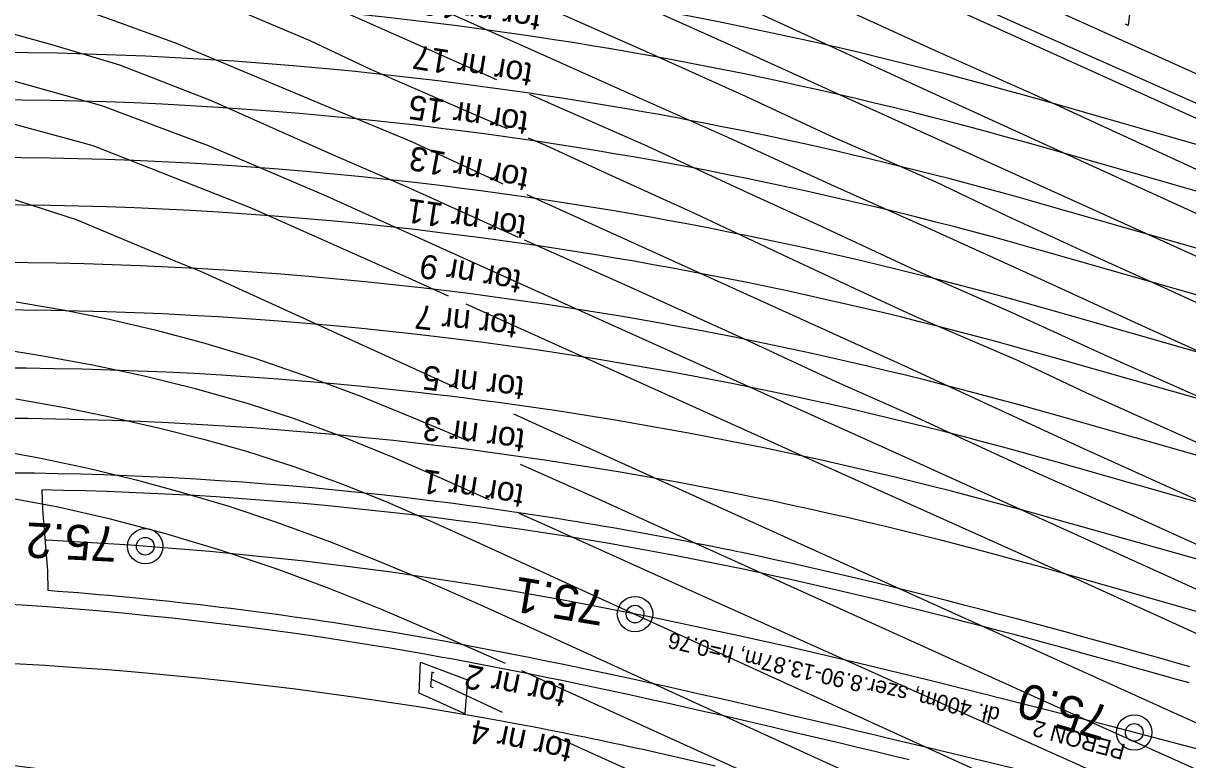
# Model space of a CAD drawing. Extents: x 6541740 to 6566395, y 5525066 to 5530361.
# Drawn here: x 6553961 to 6554019, y 5525344.8 to 5525381.4 of the extents above; entities that cross this region are included whole.
import ezdxf

# ---------------------------------------------------------------- set-up
doc = ezdxf.new("R2010")
doc.units = 0
for name, color, linetype in [('Domyślna', 7, 'Continuous'), ('TOR_PRZEK_P-komponent', 7, 'Continuous'), ('TOR_PRZEK_P-pomoc', 7, 'Continuous'), ('TOR_PS_OPIS_O-opisy odwodnienia', 7, 'Continuous'), ('TOR_PS_OPIS_T-ukresy', 7, 'Continuous'), ('TOR_PS_T-rowy otwarte nieumocnione', 7, 'Continuous'), ('TOR_PS_T-wypelnienia', 7, 'Continuous'), ('TOR_RAMKI-ramka+tabelka 1', 7, 'Continuous')]:
    doc.layers.add(name, color=color, linetype=linetype)

# ---------------------------------------------------------------- blocks, each defined once
blk = doc.blocks.new('4010_1')
at = {"layer": 'Domyślna'}
for radius in [0.75, 0.375]:
    blk.add_circle((0, 0), radius, dxfattribs=at)

msp = doc.modelspace()

# ---------------------------------------------------------------- linework, layer by layer
at = {"layer": 'TOR_PRZEK_P-komponent'}
for p, q in [((6554023.156, 5525374.343), (6554011.756, 5525377.599)), ((6554022.974, 5525372.071), (6554011.872, 5525375.242)), ((6554024.565, 5525368.78), (6554012.014, 5525372.364)), ((6554025.393, 5525366.219), (6554012.129, 5525370.007)), ((6554027.394, 5525362.81), (6554012.271, 5525367.129)), ((6554029.561, 5525359.868), (6554012.388, 5525364.772)), ((6554031.931, 5525356.354), (6554012.53, 5525361.894)), ((6554030.348, 5525354.483), (6554012.646, 5525359.538)), ((6554047.179, 5525346.951), (6554011.927, 5525356.865)), ((6554051.702, 5525342.928), (6554012.451, 5525354.136))]:
    msp.add_line(p, q, dxfattribs=at)
for points in [[(6554019.135, 5525349.386), (6554018.274, 5525349.629), (6554017.412, 5525349.872), (6554016.551, 5525350.113), (6554015.69, 5525350.353), (6554014.829, 5525350.592), (6554013.967, 5525350.829), (6554013.106, 5525351.065), (6554012.245, 5525351.299), (6554011.383, 5525351.532), (6554010.521, 5525351.762), (6554009.66, 5525351.991), (6554008.798, 5525352.217), (6554007.936, 5525352.441), (6554007.075, 5525352.663), (6554006.213, 5525352.882), (6554005.351, 5525353.098), (6554004.489, 5525353.311), (6554003.627, 5525353.522), (6554002.764, 5525353.73), (6554001.902, 5525353.934), (6554001.04, 5525354.135), (6554000.177, 5525354.332), (6553999.315, 5525354.526), (6553998.452, 5525354.716), (6553997.59, 5525354.903), (6553996.727, 5525355.085)], [(6553982.307, 5525349.769), (6553981.867, 5525349.849), (6553981.004, 5525350.003), (6553980.141, 5525350.154), (6553979.278, 5525350.301), (6553978.415, 5525350.443)], [(6554005.155, 5525344.747), (6554004.293, 5525344.953), (6554003.431, 5525345.159), (6554002.569, 5525345.365), (6554001.706, 5525345.57), (6554000.844, 5525345.774), (6553999.982, 5525345.978), (6553999.12, 5525346.18), (6553998.257, 5525346.382), (6553997.395, 5525346.583), (6553996.533, 5525346.782), (6553995.67, 5525346.98), (6553994.808, 5525347.176), (6553993.945, 5525347.371), (6553993.083, 5525347.564), (6553992.22, 5525347.755), (6553991.358, 5525347.944), (6553990.495, 5525348.13), (6553989.633, 5525348.315), (6553988.77, 5525348.497), (6553987.907, 5525348.676), (6553987.044, 5525348.853), (6553986.182, 5525349.027), (6553982.307, 5525349.769)]]:
    msp.add_lwpolyline(points, dxfattribs=at)
for centre, major_axis, start_param, end_param in [((6553986.869, 5524675.408), (-38.482, 709.537), 6.191398, 6.438521), ((6553986.985, 5524673.052), (-38.482, 709.537), 6.191509, 6.438521), ((6553986.869, 5524675.408), (-38.482, 709.537), 6.108872, 6.191398), ((6553987.127, 5524670.174), (-38.482, 709.537), 6.17976, 6.438521), ((6553986.985, 5524673.052), (-38.482, 709.537), 6.108872, 6.191509), ((6553987.242, 5524667.817), (-38.482, 709.537), 6.191811, 6.438521), ((6553987.127, 5524670.174), (-38.482, 709.537), 6.108872, 6.17976), ((6553987.384, 5524664.939), (-38.482, 709.537), 6.192371, 6.438521), ((6553987.242, 5524667.817), (-38.482, 709.537), 6.108872, 6.191811), ((6553987.501, 5524662.582), (-38.482, 709.537), 6.192658, 6.438521), ((6553987.384, 5524664.939), (-38.482, 709.537), 6.108872, 6.192371), ((6553987.643, 5524659.704), (-38.482, 709.537), 6.19216, 6.438521), ((6553987.501, 5524662.582), (-38.482, 709.537), 6.108872, 6.192658), ((6553987.759, 5524657.347), (-38.482, 709.537), 6.193444, 6.438521), ((6553987.643, 5524659.704), (-38.482, 709.537), 6.108872, 6.19216), ((6553987.842, 5524654.448), (-38.482, 709.537), 6.193179, 6.438521), ((6553987.759, 5524657.347), (-38.482, 709.537), 6.108872, 6.193444), ((6553987.564, 5524651.946), (-38.482, 709.537), 6.191897, 6.438521), ((6553987.842, 5524654.448), (-38.482, 709.537), 6.11108, 6.193402), ((6553986.453, 5524673.703), (-37.155, 685.071), 6.189085, 6.399235), ((6553987.564, 5524651.946), (-38.482, 709.537), 6.108872, 6.191897), ((6553986.453, 5524673.703), (-37.155, 685.071), 6.148157, 6.189085), ((6553976.51, 5524667.507), (-37.155, 685.071), 6.171865, 6.399235), ((6553979.21, 5524639.973), (-38.482, 709.537), 6.164359, 6.438521), ((6553964.109, 5524758.319), (-31.847, 587.203), 6.159934, 6.438521), ((6553979.21, 5524639.973), (-38.482, 709.537), 6.132579, 6.164359), ((6553964.288, 5524755.454), (-31.847, 587.203), 6.159934, 6.438521)]:
    msp.add_ellipse(centre, major_axis=major_axis, ratio=0.510219, start_param=start_param, end_param=end_param, dxfattribs=at)
at = {"layer": 'TOR_PRZEK_P-pomoc'}
for p, q in [((6553997.577, 5525354.088), (6553996.715, 5525354.27)), ((6553998.438, 5525353.902), (6553997.577, 5525354.088)), ((6553999.3, 5525353.712), (6553998.438, 5525353.902)), ((6554000.161, 5525353.518), (6553999.3, 5525353.712)), ((6554001.023, 5525353.321), (6554000.161, 5525353.518)), ((6554001.884, 5525353.12), (6554001.023, 5525353.321)), ((6554002.746, 5525352.916), (6554001.884, 5525353.12)), ((6554003.607, 5525352.708), (6554002.746, 5525352.916)), ((6554004.468, 5525352.498), (6554003.607, 5525352.708)), ((6554005.33, 5525352.285), (6554004.468, 5525352.498)), ((6554006.191, 5525352.069), (6554005.33, 5525352.285)), ((6554007.052, 5525351.85), (6554006.191, 5525352.069)), ((6554007.913, 5525351.628), (6554007.052, 5525351.85)), ((6553979.281, 5525351.117), (6553978.418, 5525351.26)), ((6554008.775, 5525351.404), (6554007.913, 5525351.628)), ((6554009.636, 5525351.178), (6554008.775, 5525351.404)), ((6553980.145, 5525350.971), (6553979.281, 5525351.117)), ((6553981.009, 5525350.82), (6553980.145, 5525350.971)), ((6553981.873, 5525350.666), (6553981.009, 5525350.82)), ((6554010.497, 5525350.95), (6554009.636, 5525351.178)), ((6554011.358, 5525350.72), (6554010.497, 5525350.95)), ((6554012.219, 5525350.487), (6554011.358, 5525350.72)), ((6553982.737, 5525350.508), (6553981.873, 5525350.666)), ((6553983.601, 5525350.346), (6553982.737, 5525350.508)), ((6553984.465, 5525350.181), (6553983.601, 5525350.346)), ((6553985.328, 5525350.013), (6553984.465, 5525350.181)), ((6554013.08, 5525350.253), (6554012.219, 5525350.487)), ((6554013.941, 5525350.017), (6554013.08, 5525350.253)), ((6553986.192, 5525349.842), (6553985.328, 5525350.013)), ((6553987.055, 5525349.668), (6553986.192, 5525349.842)), ((6553987.919, 5525349.491), (6553987.055, 5525349.668)), ((6554014.802, 5525349.78), (6554013.941, 5525350.017)), ((6554015.663, 5525349.541), (6554014.802, 5525349.78)), ((6554016.524, 5525349.301), (6554015.663, 5525349.541)), ((6553988.782, 5525349.312), (6553987.919, 5525349.491)), ((6553989.645, 5525349.13), (6553988.782, 5525349.312)), ((6553990.509, 5525348.945), (6553989.645, 5525349.13)), ((6553991.372, 5525348.758), (6553990.509, 5525348.945)), ((6554017.385, 5525349.06), (6554016.524, 5525349.301)), ((6554018.246, 5525348.818), (6554017.385, 5525349.06)), ((6553992.235, 5525348.569), (6553991.372, 5525348.758)), ((6553993.098, 5525348.378), (6553992.235, 5525348.569)), ((6553993.961, 5525348.185), (6553993.098, 5525348.378)), ((6554019.107, 5525348.575), (6554018.246, 5525348.818)), ((6553994.824, 5525347.991), (6553993.961, 5525348.185)), ((6553995.687, 5525347.794), (6553994.824, 5525347.991)), ((6553996.549, 5525347.596), (6553995.687, 5525347.794)), ((6553997.412, 5525347.397), (6553996.549, 5525347.596)), ((6553998.275, 5525347.196), (6553997.412, 5525347.397)), ((6553999.137, 5525346.994), (6553998.275, 5525347.196)), ((6554000, 5525346.792), (6553999.137, 5525346.994)), ((6554000.862, 5525346.588), (6554000, 5525346.792)), ((6554001.725, 5525346.383), (6554000.862, 5525346.588)), ((6554002.587, 5525346.178), (6554001.725, 5525346.383)), ((6554003.45, 5525345.973), (6554002.587, 5525346.178)), ((6554004.312, 5525345.767), (6554003.45, 5525345.973)), ((6554005.174, 5525345.561), (6554004.312, 5525345.767)), ((6554006.036, 5525345.354), (6554005.174, 5525345.561)), ((6554062.556, 5525331.827), (6554006.036, 5525345.354))]:
    msp.add_line(p, q, dxfattribs=at)
for points in [[(6553961.905, 5525358.188), (6553961.941, 5525357.209), (6553962.182, 5525354.154), (6553962.202, 5525353.176)], [(6554062.613, 5525333.983), (6554024.165, 5525344.073), (6554019.859, 5525345.202), (6554015.125, 5525346.433), (6554010.396, 5525347.643), (6554006.114, 5525348.711), (6554002.667, 5525349.547), (6553999.211, 5525350.355), (6553996.664, 5525350.926), (6553992.293, 5525351.849), (6553988.001, 5525352.678), (6553985.366, 5525353.146), (6553983.667, 5525353.429), (6553979.333, 5525354.087), (6553978.425, 5525354.213), (6553974.997, 5525354.643), (6553970.283, 5525355.13), (6553966.328, 5525355.443), (6553962.15, 5525355.68), (6553962.061, 5525355.682)]]:
    msp.add_lwpolyline(points, dxfattribs=at)
for centre, major_axis, start_param, end_param in [((6553986.49, 5524673.698), (-37.111, 684.251), 6.148158, 6.247367), ((6553976.51, 5524667.507), (-37.199, 685.89), 6.171865, 6.217952)]:
    msp.add_ellipse(centre, major_axis=major_axis, ratio=0.510219, start_param=start_param, end_param=end_param, dxfattribs=at)
at = {"layer": 'TOR_PS_OPIS_T-ukresy'}
msp.add_lwpolyline([(6553960.617, 5525362.729), (6553963.056, 5525362.29), (6553965.386, 5525361.818), (6553967.794, 5525361.267), (6553969.962, 5525360.718), (6553972.106, 5525360.114), (6553974.476, 5525359.361), (6553976.865, 5525358.487), (6553979.132, 5525357.575), (6553981.269, 5525356.652), (6553983.331, 5525355.729), (6553994.297, 5525350.713), (6554006.088, 5525345.33), (6554010.612, 5525343.275), (6554017.908, 5525339.941), (6554020.179, 5525338.914)], dxfattribs=at)
at = {"layer": 'TOR_PS_T-rowy otwarte nieumocnione'}
for points in [[(6553890.494, 5525379.006), (6553902.523, 5525386.023), (6553907.119, 5525388.536), (6553911.973, 5525390.882), (6553918.611, 5525393.469), (6553922.372, 5525394.66), (6553926.251, 5525395.601), (6553927.133, 5525395.841), (6553931.037, 5525396.528), (6553935.666, 5525397.188), (6553940.269, 5525397.508), (6553944.552, 5525397.443), (6553948.785, 5525397.169), (6553954.399, 5525396.452), (6553961.573, 5525394.83), (6553966.551, 5525393.33), (6553971.76, 5525391.323), (6553976.326, 5525389.246), (6553985.003, 5525385.326), (6553988.769, 5525383.718), (6553996.081, 5525380.426)], [(6553956.734, 5525391.297), (6553963.6, 5525389.582), (6553967.469, 5525388.249), (6553974.796, 5525385.162), (6553979.717, 5525383.067), (6553985.973, 5525380.279)], [(6553957.365, 5525389.003), (6553962.933, 5525387.444), (6553968.996, 5525385.523), (6553974.601, 5525383.062), (6553984.569, 5525378.63)], [(6553922.167, 5525385.403), (6553923.095, 5525385.699), (6553926.46, 5525386.524), (6553929.109, 5525387.116), (6553933.188, 5525387.86), (6553936.1, 5525388.211), (6553938.563, 5525388.392), (6553941.711, 5525388.53), (6553944.608, 5525388.489), (6553946.333, 5525388.347), (6553950.275, 5525387.926), (6553953.765, 5525387.49), (6553955.823, 5525386.973), (6553958.504, 5525386.526), (6553962.111, 5525385.613), (6553964.965, 5525384.64), (6553968.681, 5525383.347), (6553971.183, 5525382.3), (6553975.271, 5525380.582), (6553978.329, 5525379.139), (6553983.289, 5525376.968), (6553985.099, 5525376.189)], [(6554026.155, 5525373.591), (6554020.683, 5525376.136), (6554006.613, 5525382.506), (6553993.509, 5525388.387)], [(6553994.789, 5525385.406), (6554006.437, 5525380.086), (6554011.388, 5525377.882), (6554024.143, 5525372.017), (6554041.481, 5525364.324), (6554057.888, 5525356.834), (6554063.29, 5525354.375), (6554071.212, 5525350.543), (6554073.626, 5525348.999), (6554076.156, 5525347.37), (6554080.209, 5525344.347)], [(6553984.907, 5525373.429), (6553980.345, 5525375.523), (6553976.514, 5525377.127), (6553970.456, 5525379.664), (6553968.622, 5525380.431), (6553965.56, 5525381.534), (6553961.992, 5525382.819), (6553959.4, 5525383.397)], [(6553994.607, 5525383.35), (6554006.265, 5525377.989), (6554020.346, 5525371.564), (6554023.876, 5525369.917), (6554041.285, 5525362.116), (6554054.9, 5525355.87), (6554057.605, 5525354.66), (6554071.298, 5525348.565), (6554076.059, 5525346.512), (6554080.209, 5525344.347)], [(6554016.031, 5525382.094), (6554016.153, 5525382.015), (6554016.061, 5525381.32), (6554015.939, 5525381.398)], [(6553987.858, 5525381.876), (6553992.146, 5525379.974), (6553996.995, 5525377.801), (6554001.253, 5525375.809), (6554006.482, 5525373.545), (6554010.017, 5525371.849), (6554013.695, 5525370.157), (6554018.034, 5525368.197), (6554023.123, 5525365.857), (6554028.226, 5525363.572), (6554032.831, 5525361.535), (6554036.321, 5525359.969), (6554038.782, 5525358.881), (6554045.577, 5525355.708), (6554050.121, 5525353.792), (6554054.801, 5525351.527), (6554060.07, 5525349.165), (6554064.441, 5525347.262), (6554068.386, 5525345.435), (6554073.375, 5525343.276), (6554078.221, 5525341.066), (6554082.94, 5525338.898), (6554085.768, 5525337.711)], [(6553982.272, 5525370.035), (6553978.229, 5525371.861), (6553976.093, 5525372.821), (6553970.184, 5525375.352), (6553969.9, 5525375.454), (6553964.898, 5525377.319), (6553958.719, 5525379.055), (6553953.55, 5525380.165), (6553950.049, 5525380.638), (6553945.717, 5525381.035), (6553942.828, 5525381.064), (6553940.587, 5525381.137), (6553938.64, 5525380.988), (6553936.544, 5525380.941), (6553932.397, 5525380.385), (6553928.676, 5525379.699), (6553923.767, 5525378.398), (6553920.094, 5525377.237), (6553916.858, 5525375.923), (6553911.62, 5525373.672), (6553909.119, 5525372.4), (6553905.349, 5525370.421), (6553899.129, 5525366.897), (6553895.23, 5525364.611)], [(6553958.827, 5525381.359), (6553962.341, 5525380.395), (6553965.779, 5525379.364), (6553970.351, 5525377.581), (6553976.312, 5525374.934), (6553980.182, 5525373.254), (6553985.649, 5525370.784)], [(6553985.973, 5525380.279), (6553991.241, 5525377.928), (6553996.179, 5525375.727), (6554001.421, 5525373.327), (6554006.078, 5525371.254), (6554011.719, 5525368.688), (6554016.572, 5525366.463), (6554021.22, 5525364.348), (6554027.917, 5525361.33), (6554033.278, 5525358.922), (6554038.626, 5525356.448), (6554045.284, 5525353.429), (6554049.912, 5525351.343), (6554054.21, 5525349.428), (6554058.938, 5525347.303), (6554065.22, 5525344.455), (6554069.776, 5525342.331), (6554074.442, 5525340.236), (6554078.591, 5525338.444)], [(6553996.081, 5525380.426), (6554006.058, 5525375.901), (6554023.056, 5525368.207), (6554028.239, 5525365.848), (6554034.53, 5525362.982), (6554041.185, 5525359.942), (6554044.679, 5525358.382), (6554053.188, 5525354.581), (6554057.442, 5525352.554), (6554060.988, 5525351.013), (6554064.616, 5525349.387), (6554070.141, 5525346.872), (6554076.058, 5525344.235), (6554080.482, 5525342.232), (6554085.938, 5525339.799)], [(6553980.387, 5525368.654), (6553972.398, 5525372.216), (6553964.459, 5525375.335), (6553958.718, 5525376.886), (6553954.339, 5525377.822), (6553950.419, 5525378.398), (6553946.142, 5525378.833), (6553941.603, 5525378.986), (6553937.019, 5525378.727), (6553932.075, 5525377.91), (6553927.804, 5525377.202), (6553923.31, 5525376.066), (6553920.124, 5525374.995), (6553914.661, 5525372.681), (6553909.104, 5525369.79), (6553905.687, 5525368.221), (6553903.13, 5525367.299), (6553895.23, 5525364.611), (6553885.29, 5525361.124)], [(6553986.218, 5525377.897), (6553987.151, 5525377.483), (6553991.925, 5525375.396), (6553997.126, 5525372.982), (6554000.54, 5525371.425), (6554005.438, 5525369.16), (6554010.232, 5525367.038), (6554015.215, 5525364.767), (6554020.768, 5525362.312), (6554024.397, 5525360.564), (6554027.654, 5525359.234), (6554032.724, 5525356.855), (6554038.32, 5525354.285), (6554045.078, 5525351.242), (6554049.079, 5525349.369), (6554055.849, 5525346.329), (6554060.996, 5525344.027), (6554063.778, 5525342.796), (6554067.914, 5525340.902), (6554072.07, 5525339.882), (6554074.402, 5525339.349), (6554078.591, 5525338.444)], [(6553879.798, 5525356.84), (6553883.789, 5525358.268), (6553896.379, 5525362.793), (6553910.712, 5525367.948), (6553917.281, 5525370.343), (6553928.126, 5525373.895), (6553932.183, 5525374.785), (6553937.136, 5525375.561), (6553941.735, 5525375.751), (6553946.189, 5525375.521), (6553948.079, 5525375.423), (6553953.009, 5525374.541), (6553955.174, 5525374.128), (6553957.586, 5525373.602), (6553963.621, 5525371.654), (6553968.575, 5525369.579), (6553969.809, 5525369.081), (6553980.715, 5525364.125)], [(6553986.15, 5525375.737), (6553987.015, 5525375.364), (6553990.338, 5525373.844), (6553994.472, 5525371.956), (6553999.13, 5525369.775), (6554002.686, 5525368.114), (6554005.47, 5525366.83), (6554010.575, 5525364.634), (6554013.958, 5525363.041), (6554018.144, 5525361.163), (6554023.279, 5525358.865), (6554027.555, 5525356.924), (6554033.066, 5525354.464), (6554038.205, 5525352.113), (6554044.391, 5525349.254), (6554048.922, 5525347.207), (6554053.5, 5525345.239), (6554058.781, 5525343.247), (6554063.724, 5525341.835), (6554067.914, 5525340.902)], [(6554095.837, 5525330.69), (6554093.599, 5525331.694), (6554090.997, 5525332.683), (6554089.543, 5525333.248), (6554085.766, 5525334.434), (6554082.464, 5525335.191), (6554078.994, 5525335.989), (6554073.561, 5525337.184), (6554067.643, 5525338.562), (6554064.254, 5525339.353), (6554060.85, 5525340.07), (6554057.627, 5525341.043), (6554054.115, 5525342.321), (6554040.159, 5525348.389), (6554022.618, 5525356.287), (6554013.864, 5525360.233), (6554005.119, 5525364.28), (6553986.096, 5525372.883)], [(6553985.957, 5525370.645), (6553986.812, 5525370.259), (6553991.289, 5525368.267), (6553996.887, 5525365.734), (6554001.528, 5525363.573), (6554005.288, 5525361.909), (6554011.36, 5525359.107), (6554016.158, 5525356.981), (6554021.159, 5525354.733)], [(6554029.662, 5525348.643), (6554021.438, 5525352.357), (6554004.978, 5525359.801), (6553982.272, 5525370.035)], [(6553982.181, 5525367.845), (6553980.387, 5525368.654)], [(6553960.635, 5525367.553), (6553963.049, 5525367.141), (6553965.263, 5525366.699), (6553967.539, 5525366.172), (6553969.914, 5525365.539), (6553972.575, 5525364.73), (6553975.258, 5525363.808), (6553977.756, 5525362.872), (6553980.437, 5525361.789), (6553982.656, 5525360.854), (6553983.178, 5525360.622)], [(6554075.787, 5525330.031), (6554067.894, 5525331.846), (6554062.408, 5525333.192), (6554057.309, 5525334.559), (6554053.548, 5525335.82), (6554050.366, 5525337.108), (6554045.458, 5525339.265), (6554039.551, 5525341.891), (6554029.584, 5525346.491), (6554021.245, 5525350.231), (6554013.505, 5525353.753), (6554000.187, 5525359.73), (6553983.057, 5525367.451)], [(6553984.209, 5525357.698), (6553981.986, 5525358.7), (6553979.391, 5525359.823), (6553976.901, 5525360.834), (6553974.498, 5525361.724), (6553972.203, 5525362.477), (6553969.562, 5525363.231), (6553967.011, 5525363.851), (6553964.511, 5525364.385), (6553962.061, 5525364.842), (6553959.63, 5525365.243)], [(6553980.715, 5525364.125), (6553982.639, 5525363.249)], [(6553960.617, 5525362.729), (6553963.056, 5525362.29), (6553965.386, 5525361.818), (6553967.794, 5525361.267), (6553969.962, 5525360.718), (6553972.106, 5525360.114), (6553974.476, 5525359.361), (6553976.865, 5525358.487), (6553979.132, 5525357.575), (6553981.269, 5525356.652), (6553983.331, 5525355.729), (6553994.297, 5525350.713), (6554006.088, 5525345.33), (6554010.612, 5525343.275), (6554017.908, 5525339.941), (6554020.179, 5525338.914)], [(6553985.422, 5525361.983), (6553987.426, 5525361.071), (6553994.878, 5525357.702), (6554006.737, 5525352.34), (6554011.825, 5525350.038), (6554018.692, 5525346.939), (6554020.703, 5525346.034), (6554025.355, 5525343.936), (6554032.204, 5525340.851), (6554034.907, 5525339.634), (6554037.776, 5525338.374), (6554041.029, 5525337.028), (6554044.696, 5525335.712), (6554047.103, 5525334.947), (6554049.507, 5525334.245), (6554052.073, 5525333.539), (6554054.624, 5525332.87)], [(6553958.834, 5525360.316), (6553961.695, 5525359.803), (6553964.213, 5525359.271), (6553966.613, 5525358.694), (6553968.85, 5525358.087), (6553971.235, 5525357.376), (6553973.611, 5525356.584), (6553976.25, 5525355.62), (6553978.633, 5525354.678), (6553981.103, 5525353.638), (6553983.626, 5525352.528), (6553986.235, 5525351.351), (6553994.09, 5525347.766), (6554005.814, 5525342.426), (6554007.088, 5525341.853), (6554013.647, 5525338.867), (6554019.9, 5525336.028)], [(6553985.757, 5525359.475), (6553989.454, 5525357.829), (6553994.686, 5525355.448), (6554006.613, 5525350.054), (6554011.372, 5525347.909), (6554018.556, 5525344.683), (6554020.583, 5525343.767), (6554025.648, 5525341.492), (6554033.034, 5525338.172), (6554040.284, 5525334.89), (6554044.422, 5525332.995)], [(6553985.015, 5525349.542), (6553983.816, 5525350.08), (6553981.404, 5525351.145), (6553978.811, 5525352.248), (6553976.231, 5525353.28), (6553973.635, 5525354.242), (6553970.846, 5525355.175), (6553968.096, 5525356.001), (6553965.325, 5525356.733), (6553962.714, 5525357.327), (6553960.297, 5525357.786)], [(6554069.657, 5525326.964), (6554065.5, 5525327.924), (6554055.177, 5525330.412), (6554048.565, 5525332), (6554040.241, 5525334), (6554037.138, 5525334.802), (6554034.767, 5525335.475), (6554032.326, 5525336.3), (6554029.859, 5525337.242), (6554027.276, 5525338.309), (6554020.374, 5525341.421), (6554013.466, 5525344.549), (6554007.351, 5525347.289), (6554006.378, 5525347.733), (6553994.536, 5525353.042), (6553987.128, 5525356.378), (6553985.705, 5525357.022)], [(6553981.474, 5525349.059), (6553981.35, 5525349.117), (6553981.29, 5525348.403), (6553981.414, 5525348.346)], [(6554019.784, 5525333.769), (6554015.054, 5525335.918), (6554008.177, 5525339.037), (6554005.919, 5525340.062), (6553993.875, 5525345.533), (6553986.541, 5525348.857), (6553985.842, 5525349.171)], [(6553984.872, 5525347.103), (6553981.32, 5525348.76)], [(6554038.347, 5525323.225), (6554034.931, 5525324.374), (6554033.457, 5525325.03), (6554027.821, 5525327.618), (6554023.21, 5525329.76), (6554015.985, 5525332.955), (6554011.526, 5525334.917), (6554005.477, 5525337.748), (6554000.227, 5525340.165), (6553993.648, 5525343.124), (6553987.393, 5525345.94)]]:
    msp.add_lwpolyline(points, dxfattribs=at)
msp.add_lwpolyline([(6553980.787, 5525349.605), (6553983.135, 5525348.724), (6553982.997, 5525347.032), (6553980.715, 5525348.061)], close=True, dxfattribs=at)
at = {"layer": 'TOR_PS_T-wypelnienia'}
for points in [[(6554090.71, 5525348.591), (6554090.35, 5525347.067), (6554089.616, 5525345.881), (6554088.594, 5525345.411), (6554087.317, 5525345.56), (6554084.526, 5525346.576), (6554078.278, 5525349.802), (6554073.711, 5525352.969), (6554062.581, 5525358.023), (6554041.814, 5525367.39), (6554024.348, 5525375.285), (6554006.758, 5525383.102), (6554001.983, 5525385.369), (6554001.994, 5525385.873)], [(6554008.799, 5525383.727), (6554008.799, 5525383.727), (6554024.509, 5525376.663), (6554041.89, 5525368.783), (6554062.703, 5525359.433), (6554074.224, 5525354.126), (6554078.685, 5525350.992), (6554085.124, 5525347.707), (6554086.866, 5525347.3), (6554087.963, 5525347.344), (6554088.657, 5525347.53), (6554089.328, 5525348.073), (6554089.778, 5525349.08)]]:
    msp.add_lwpolyline(points, dxfattribs=at)

# ---------------------------------------------------------------- block references
at = {"layer": 'TOR_RAMKI-ramka+tabelka 1'}
for p, xscale, yscale, rotation in [((6553967.063, 5525355.386), 1.175388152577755, 1.1753881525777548, -29.213464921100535), ((6553991.48, 5525352.007), 1.175388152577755, 1.1753881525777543, -35.61969091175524), ((6554016.37, 5525346.109), 1.1753881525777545, 1.1753881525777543, -42.46422686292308)]:
    msp.add_blockref('4010_1', p, dxfattribs=dict(at, xscale=xscale, yscale=yscale, rotation=rotation))

# ---------------------------------------------------------------- texts
at = {"layer": 'TOR_PRZEK_P-pomoc'}
for s, rotation, p in [('dł. 400m, szer.8.90-13.87m, h=0.76', 167.05418, (6554009.726, 5525347.323)), ('PERON 2', 164.92614, (6554015.98, 5525345.508))]:
    msp.add_text(s, height=0.8, rotation=rotation, dxfattribs=at).set_placement(p)
at = {"layer": 'TOR_PS_OPIS_O-opisy odwodnienia'}
for s, rotation, p in [('tor nr 19', 171.56538, (6553986.83, 5525382.198)), ('tor nr 17', 170.91596, (6553986.421, 5525379.423)), ('tor nr 15', 171.81111, (6553986.206, 5525377.019)), ('tor nr 13', 169.0982, (6553986.233, 5525374.201)), ('tor nr 11', 171.52991, (6553986.111, 5525371.834)), ('tor nr 9', 170.47737, (6553985.879, 5525369.112)), ('tor nr 7', 173.84134, (6553985.637, 5525366.88)), ('tor nr 5', 173.4177, (6553986.007, 5525363.815)), ('tor nr 3', 172.64257, (6553986.034, 5525361.208)), ('tor nr 1', 171.08764, (6553985.99, 5525358.44)), ('tor nr 2', 168.3201, (6553988.111, 5525348.49)), ('tor nr 4', 168.32506, (6553988.405, 5525345.732))]:
    msp.add_text(s, height=1.2, rotation=rotation, dxfattribs=at).set_placement(p)
at = {"layer": 'TOR_RAMKI-ramka+tabelka 1'}
for s, rotation, p in [('75.2', 177.16578, (6553965.694, 5525356.351)), ('75.1', 170.75956, (6553990.094, 5525353.141)), ('75.0', 163.91502, (6554015.265, 5525347.36))]:
    msp.add_text(s, height=1.7465, rotation=rotation, dxfattribs=at).set_placement(p)

doc.saveas('drawing.dxf')
